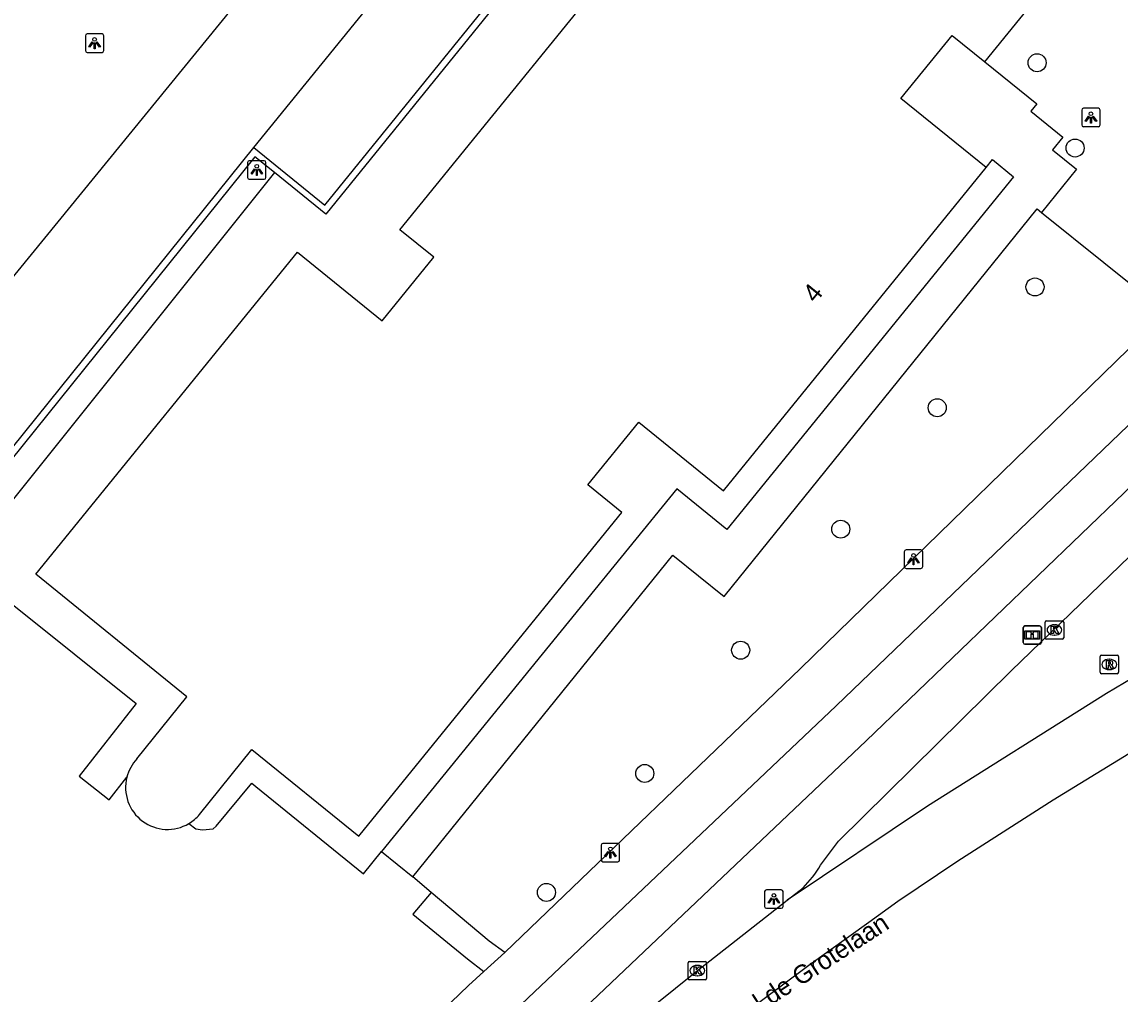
# Model space of a CAD drawing. Extents: x 159675 to 160530, y 382179 to 382901.
# Drawn here: x 160403.6 to 160463.2, y 382648.2 to 382700.9 of the extents above; entities that cross this region are included whole.
import ezdxf

# ---------------------------------------------------------------- set-up
doc = ezdxf.new("R2010")
doc.units = 0
for name, color, linetype in [('IMGEO_Boom', 7, 'Continuous'), ('IMGEO_Fietspad_gesloten', 7, 'Continuous'), ('IMGEO_Groenvoorziening', 7, 'Continuous'), ('IMGEO_Informatiebord', 7, 'Continuous'), ('IMGEO_Kolk', 7, 'Continuous'), ('IMGEO_Lichtpunt', 7, 'Continuous'), ('IMGEO_Muur', 7, 'Continuous'), ('IMGEO_Openbare_ruimte_label', 7, 'Continuous'), ('IMGEO_Pand', 7, 'Continuous'), ('IMGEO_Pand_nummerreeks', 7, 'Continuous'), ('IMGEO_Rijbaan_lokaal_gesloten', 7, 'Continuous'), ('IMGEO_Rijbaan_lokaal_open', 7, 'Continuous'), ('IMGEO_Rioolput', 7, 'Continuous'), ('IMGEO_Voetpad_open', 7, 'Continuous')]:
    doc.layers.add(name, color=color, linetype=linetype)

msp = doc.modelspace()

# ---------------------------------------------------------------- linework, layer by layer
at = {"layer": 'IMGEO_Boom'}
for centre in [(160458.665, 382698.703), (160460.726, 382694.075), (160458.552, 382686.536), (160453.253, 382679.985), (160448.017, 382673.397), (160442.591, 382666.832), (160437.394, 382660.142), (160432.057, 382653.687)]:
    msp.add_circle(centre, 0.489, dxfattribs=at)
at = {"layer": 'IMGEO_Fietspad_gesloten'}
for points in [[(160468.127, 382683.364), (160447.776, 382663.816), (160420.944, 382638.37), (160414.361, 382631.767)], [(160470.59, 382682.442), (160468.048, 382679.851), (160449.405, 382661.919), (160423.176, 382637.014), (160416.285, 382630.052)]]:
    msp.add_lwpolyline(points, dxfattribs=at)
at = {"layer": 'IMGEO_Groenvoorziening'}
for points in [[(160424.815, 382654.532), (160438.917, 382671.995), (160441.694, 382669.745), (160458.672, 382690.773), (160458.911, 382690.581)], [(160423.117, 382655.907), (160424.815, 382654.532)], [(160425.817, 382653.69), (160424.815, 382654.532)]]:
    msp.add_lwpolyline(points, dxfattribs=at)
at = {"layer": 'IMGEO_Informatiebord'}
for p, q in [((160457.909, 382667.254), (160457.909, 382668.054)), ((160457.909, 382668.054), (160457.909, 382667.254)), ((160458.009, 382668.154), (160458.799, 382668.154)), ((160458.799, 382668.154), (160458.009, 382668.154)), ((160458.899, 382668.054), (160458.899, 382667.254)), ((160458.899, 382667.254), (160458.899, 382668.054)), ((160458.799, 382667.154), (160458.009, 382667.154)), ((160458.009, 382667.154), (160458.799, 382667.154))]:
    msp.add_line(p, q, dxfattribs=at)
for points in [[(160458.01, 382667.886), (160458.798, 382667.886), (160458.798, 382667.422), (160458.01, 382667.422), (160458.01, 382667.886)], [(160458.075, 382667.821), (160458.075, 382667.487), (160458.35, 382667.487), (160458.351, 382667.7), (160458.455, 382667.701), (160458.456, 382667.487), (160458.733, 382667.487), (160458.733, 382667.821), (160458.457, 382667.821), (160458.457, 382667.741), (160458.351, 382667.741), (160458.351, 382667.821), (160458.075, 382667.821)]]:
    msp.add_lwpolyline(points, dxfattribs=at)
for centre, start, end in [((160458.009, 382668.054), 90, 180), ((160458.009, 382668.054), 90, 180), ((160458.799, 382668.054), 0, 90), ((160458.799, 382668.054), 360, 90), ((160458.009, 382667.254), 180, 270), ((160458.009, 382667.254), 180, 270), ((160458.799, 382667.254), 270, 0), ((160458.799, 382667.254), 270, 0)]:
    msp.add_arc(centre, 0.1, start, end, dxfattribs=at)
at = {"layer": 'IMGEO_Kolk'}
for p, q in [((160459.108, 382667.506), (160459.108, 382668.358)), ((160459.183, 382668.432), (160460.035, 382668.432)), ((160459.596, 382668.212), (160459.621, 382668.212)), ((160460.109, 382668.358), (160460.109, 382667.506)), ((160460.035, 382667.432), (160459.183, 382667.432)), ((160459.619, 382667.652), (160459.594, 382667.652)), ((160439.742, 382649.022), (160439.742, 382649.874)), ((160439.817, 382649.948), (160440.669, 382649.948)), ((160440.23, 382649.728), (160440.255, 382649.728)), ((160440.743, 382649.874), (160440.743, 382649.022)), ((160440.253, 382649.168), (160440.228, 382649.168)), ((160440.669, 382648.948), (160439.817, 382648.948))]:
    msp.add_line(p, q, dxfattribs=at)
for points in [[(160459.108, 382667.506), (160459.108, 382668.358)], [(160459.183, 382668.432), (160460.035, 382668.432)], [(160459.429, 382668.132), (160459.552, 382668.132), (160459.552, 382667.981), (160459.682, 382668.132), (160459.846, 382668.132), (160459.7, 382667.981), (160459.853, 382667.732), (160459.701, 382667.732), (160459.616, 382667.896), (160459.552, 382667.829), (160459.552, 382667.732), (160459.429, 382667.732), (160459.429, 382668.132)], [(160460.109, 382668.358), (160460.109, 382667.506)], [(160460.035, 382667.432), (160459.183, 382667.432)], [(160439.742, 382649.022), (160439.742, 382649.874)], [(160439.817, 382649.948), (160440.669, 382649.948)], [(160440.063, 382649.648), (160440.186, 382649.648), (160440.186, 382649.497), (160440.316, 382649.648), (160440.48, 382649.648), (160440.334, 382649.497), (160440.487, 382649.248), (160440.335, 382649.248), (160440.25, 382649.412), (160440.186, 382649.345), (160440.186, 382649.248), (160440.063, 382649.248), (160440.063, 382649.648)], [(160440.743, 382649.874), (160440.743, 382649.022)], [(160440.669, 382648.948), (160439.817, 382648.948)]]:
    msp.add_lwpolyline(points, dxfattribs=at)
for centre, start, end in [((160459.185, 382668.356), 91.55205, 178.44795), ((160459.185, 382668.356), 91.55205, 178.44795), ((160460.033, 382668.356), 1.55205, 88.44795), ((160460.033, 382668.356), 1.55205, 88.44795), ((160459.185, 382667.508), 181.55205, 268.44795), ((160459.185, 382667.508), 181.55205, 268.44795), ((160460.033, 382667.508), 271.55205, 358.44795), ((160460.033, 382667.508), 271.55205, 358.44795), ((160439.819, 382649.872), 91.55205, 178.44795), ((160439.819, 382649.872), 91.55205, 178.44795), ((160440.667, 382649.872), 1.55205, 88.44795), ((160440.667, 382649.872), 1.55205, 88.44795), ((160439.819, 382649.024), 181.55205, 268.44795), ((160439.819, 382649.024), 181.55205, 268.44795), ((160440.667, 382649.024), 271.55205, 358.44795), ((160440.667, 382649.024), 271.55205, 358.44795)]:
    msp.add_arc(centre, 0.0765, start, end, dxfattribs=at)
for centre, major_axis, ratio, start_param, end_param in [((160459.595, 382667.932), (-0.387, 0.002), 0.722429, 4.712389, 7.853982), ((160459.62, 382667.932), (-0.39, 0.002), 0.717154, 1.570796, 4.712389), ((160440.229, 382649.448), (-0.387, 0.002), 0.722429, 4.712389, 7.853982), ((160440.254, 382649.448), (-0.39, 0.002), 0.717154, 1.570796, 4.712389)]:
    msp.add_ellipse(centre, major_axis=major_axis, ratio=ratio, start_param=start_param, end_param=end_param, dxfattribs=at)
at = {"layer": 'IMGEO_Lichtpunt'}
for p, q in [((160407.058, 382700.167), (160407.058, 382699.36)), ((160407.058, 382700.167), (160407.058, 382699.36)), ((160407.96, 382700.262), (160407.152, 382700.262)), ((160407.96, 382700.262), (160407.152, 382700.262)), ((160408.054, 382699.36), (160408.054, 382700.167)), ((160408.054, 382699.36), (160408.054, 382700.167)), ((160407.152, 382699.266), (160407.96, 382699.266)), ((160407.152, 382699.266), (160407.96, 382699.266)), ((160461.088, 382696.135), (160461.088, 382695.328)), ((160461.088, 382696.135), (160461.088, 382695.328)), ((160461.99, 382696.23), (160461.182, 382696.23)), ((160461.99, 382696.23), (160461.182, 382696.23)), ((160462.084, 382695.328), (160462.084, 382696.135)), ((160462.084, 382695.328), (160462.084, 382696.135)), ((160461.182, 382695.234), (160461.99, 382695.234)), ((160461.182, 382695.234), (160461.99, 382695.234)), ((160415.852, 382693.286), (160415.852, 382692.479)), ((160415.852, 382693.286), (160415.852, 382692.479)), ((160416.754, 382693.381), (160415.946, 382693.381)), ((160416.754, 382693.381), (160415.946, 382693.381)), ((160416.848, 382692.479), (160416.848, 382693.286)), ((160416.848, 382692.479), (160416.848, 382693.286)), ((160415.946, 382692.385), (160416.754, 382692.385)), ((160415.946, 382692.385), (160416.754, 382692.385)), ((160451.466, 382672.173), (160451.466, 382671.366)), ((160451.466, 382672.173), (160451.466, 382671.366)), ((160452.368, 382672.268), (160451.56, 382672.268)), ((160452.368, 382672.268), (160451.56, 382672.268)), ((160452.462, 382671.366), (160452.462, 382672.173)), ((160452.462, 382671.366), (160452.462, 382672.173)), ((160451.56, 382671.272), (160452.368, 382671.272)), ((160451.56, 382671.272), (160452.368, 382671.272)), ((160435.029, 382656.253), (160435.029, 382655.446)), ((160435.029, 382656.253), (160435.029, 382655.446)), ((160435.931, 382656.348), (160435.123, 382656.348)), ((160435.931, 382656.348), (160435.123, 382656.348)), ((160436.025, 382655.446), (160436.025, 382656.253)), ((160436.025, 382655.446), (160436.025, 382656.253)), ((160435.123, 382655.352), (160435.931, 382655.352)), ((160435.123, 382655.352), (160435.931, 382655.352)), ((160443.893, 382653.733), (160443.893, 382652.926)), ((160443.893, 382653.733), (160443.893, 382652.926)), ((160444.795, 382653.828), (160443.987, 382653.828)), ((160444.795, 382653.828), (160443.987, 382653.828)), ((160444.889, 382652.926), (160444.889, 382653.733)), ((160444.889, 382652.926), (160444.889, 382653.733)), ((160443.987, 382652.832), (160444.795, 382652.832)), ((160443.987, 382652.832), (160444.795, 382652.832))]:
    msp.add_line(p, q, dxfattribs=at)
for points in [[(160407.432, 382699.831), (160407.471, 382699.803), (160407.283, 382699.541), (160407.245, 382699.568), (160407.432, 382699.831)], [(160407.534, 382699.783), (160407.581, 382699.783), (160407.581, 382699.461), (160407.534, 382699.461), (160407.534, 382699.783)], [(160407.644, 382699.803), (160407.682, 382699.83), (160407.869, 382699.568), (160407.83, 382699.54), (160407.644, 382699.803)], [(160461.462, 382695.799), (160461.501, 382695.771), (160461.313, 382695.509), (160461.275, 382695.536), (160461.462, 382695.799)], [(160461.564, 382695.751), (160461.611, 382695.751), (160461.611, 382695.429), (160461.564, 382695.429), (160461.564, 382695.751)], [(160461.674, 382695.771), (160461.712, 382695.798), (160461.899, 382695.536), (160461.86, 382695.508), (160461.674, 382695.771)], [(160416.226, 382692.95), (160416.265, 382692.922), (160416.077, 382692.66), (160416.039, 382692.687), (160416.226, 382692.95)], [(160416.328, 382692.902), (160416.375, 382692.902), (160416.375, 382692.58), (160416.328, 382692.58), (160416.328, 382692.902)], [(160416.438, 382692.922), (160416.476, 382692.949), (160416.663, 382692.687), (160416.624, 382692.659), (160416.438, 382692.922)], [(160451.84, 382671.837), (160451.879, 382671.809), (160451.691, 382671.547), (160451.653, 382671.574), (160451.84, 382671.837)], [(160451.942, 382671.789), (160451.989, 382671.789), (160451.989, 382671.467), (160451.942, 382671.467), (160451.942, 382671.789)], [(160452.052, 382671.809), (160452.09, 382671.836), (160452.277, 382671.574), (160452.238, 382671.546), (160452.052, 382671.809)], [(160435.403, 382655.917), (160435.442, 382655.889), (160435.254, 382655.627), (160435.216, 382655.654), (160435.403, 382655.917)], [(160435.505, 382655.869), (160435.552, 382655.869), (160435.552, 382655.547), (160435.505, 382655.547), (160435.505, 382655.869)], [(160435.615, 382655.889), (160435.653, 382655.916), (160435.84, 382655.654), (160435.801, 382655.626), (160435.615, 382655.889)], [(160444.267, 382653.397), (160444.306, 382653.369), (160444.118, 382653.107), (160444.08, 382653.134), (160444.267, 382653.397)], [(160444.369, 382653.349), (160444.416, 382653.349), (160444.416, 382653.027), (160444.369, 382653.027), (160444.369, 382653.349)], [(160444.479, 382653.369), (160444.517, 382653.396), (160444.704, 382653.134), (160444.665, 382653.106), (160444.479, 382653.369)]]:
    msp.add_lwpolyline(points, dxfattribs=at)
for centre in [(160407.557, 382699.965), (160461.587, 382695.933), (160416.351, 382693.084), (160451.965, 382671.971), (160435.528, 382656.051), (160444.392, 382653.531)]:
    msp.add_circle(centre, 0.0994, dxfattribs=at)
for centre, start, end in [((160407.152, 382700.167), 90, 180), ((160407.152, 382700.167), 90, 180), ((160407.96, 382700.167), 0, 90), ((160407.96, 382700.167), 0, 90), ((160407.152, 382699.36), 180, 270), ((160407.152, 382699.36), 180, 270), ((160407.96, 382699.36), 270, 0), ((160407.96, 382699.36), 270, 360), ((160461.182, 382696.135), 90, 180), ((160461.182, 382696.135), 90, 180), ((160461.99, 382696.135), 0, 90), ((160461.99, 382696.135), 0, 90), ((160461.182, 382695.328), 180, 270), ((160461.182, 382695.328), 180, 270), ((160461.99, 382695.328), 270, 0), ((160461.99, 382695.328), 270, 360), ((160415.946, 382693.286), 90, 180), ((160415.946, 382693.286), 90, 180), ((160416.754, 382693.286), 0, 90), ((160416.754, 382693.286), 0, 90), ((160415.946, 382692.479), 180, 270), ((160415.946, 382692.479), 180, 270), ((160416.754, 382692.479), 270, 0), ((160416.754, 382692.479), 270, 360), ((160451.56, 382672.173), 90, 180), ((160451.56, 382672.173), 90, 180), ((160452.368, 382672.173), 0, 90), ((160452.368, 382672.173), 0, 90), ((160451.56, 382671.366), 180, 270), ((160451.56, 382671.366), 180, 270), ((160452.368, 382671.366), 270, 0), ((160452.368, 382671.366), 270, 360), ((160435.123, 382656.253), 90, 180), ((160435.123, 382656.253), 90, 180), ((160435.931, 382656.253), 0, 90), ((160435.931, 382656.253), 0, 90), ((160435.123, 382655.446), 180, 270), ((160435.123, 382655.446), 180, 270), ((160435.931, 382655.446), 270, 0), ((160435.931, 382655.446), 270, 360), ((160443.987, 382653.733), 90, 180), ((160443.987, 382653.733), 90, 180), ((160444.795, 382653.733), 0, 90), ((160444.795, 382653.733), 0, 90), ((160443.987, 382652.926), 180, 270), ((160443.987, 382652.926), 180, 270), ((160444.795, 382652.926), 270, 0), ((160444.795, 382652.926), 270, 360)]:
    msp.add_arc(centre, 0.0946, start, end, dxfattribs=at)
at = {"layer": 'IMGEO_Muur'}
for points in [[(160438.123, 382718.405), (160433.895, 382713.158), (160436.622, 382710.882), (160420.101, 382690.488), (160417.315, 382692.739)], [(160416.193, 382694.096), (160420.049, 382690.98), (160436.133, 382710.834), (160432.344, 382713.996)], [(160399.879, 382670.984), (160398.482, 382672.104), (160416.193, 382694.096)], [(160417.315, 382692.739), (160416.246, 382693.603), (160398.975, 382672.157), (160400.103, 382671.254)]]:
    msp.add_lwpolyline(points, dxfattribs=at)
at = {"layer": 'IMGEO_Pand'}
for points in [[(160455.839, 382698.746), (160465.162, 382710.227), (160469.531, 382710.68), (160470.272, 382711.592), (160469.813, 382716.02), (160470.042, 382716.302)], [(160409.853, 382660.934), (160412.559, 382664.298), (160404.368, 382670.95), (160418.562, 382688.428), (160423.154, 382684.698), (160425.956, 382688.149), (160424.117, 382689.642), (160438.379, 382707.204)], [(160455.9, 382693.013), (160451.285, 382696.761), (160454.066, 382700.186), (160455.839, 382698.746)], [(160413.251, 382657.921), (160416.092, 382661.437), (160421.882, 382656.734), (160421.967, 382656.838), (160436.146, 382674.299), (160434.304, 382675.795), (160437.071, 382679.201), (160441.658, 382675.476), (160455.9, 382693.013)]]:
    msp.add_lwpolyline(points, dxfattribs=at)
for centre, radius, start, end in [((160411.501, 382659.384), 2.262, 136.76805, 165.8095), ((160411.509, 382659.379), 2.271, 165.73063, 300.79164), ((160411.505, 382659.385), 2.279, 300.80868, 320.01799)]:
    msp.add_arc(centre, radius, start, end, dxfattribs=at)
at = {"layer": 'IMGEO_Rijbaan_lokaal_gesloten'}
for points in [[(160520.082, 382694.258), (160514.905, 382691.206), (160507.904, 382687.094), (160484.466, 382673.393), (160473.282, 382666.869), (160464.534, 382661.746), (160459.546, 382658.695), (160454.36, 382655.379), (160451.123, 382653.197), (160449.54, 382652.06), (160446.294, 382649.734), (160441.082, 382645.84), (160436.434, 382642.22), (160433.555, 382639.797), (160428.922, 382635.656), (160424.246, 382631.216), (160422.817, 382629.684)], [(160473.663, 382671.145), (160462.423, 382664.487), (160452.724, 382658.364), (160445.113, 382653.274)], [(160420.117, 382631.963), (160425.843, 382637.873), (160440.243, 382649.448), (160445.113, 382653.274)]]:
    msp.add_lwpolyline(points, dxfattribs=at)
at = {"layer": 'IMGEO_Rijbaan_lokaal_open'}
for points in [[(160389.892, 382686.13), (160429.965, 382735.24), (160437.435, 382729.145), (160397.361, 382680.035), (160389.892, 382686.13)], [(160416.193, 382694.096), (160432.344, 382713.996)], [(160446.923, 382655.165), (160447.892, 382656.462), (160457.254, 382665.708), (160469.594, 382677.622), (160468.98, 382678.92)], [(160445.113, 382653.274), (160445.973, 382653.947)]]:
    msp.add_lwpolyline(points, dxfattribs=at)
msp.add_arc((160442.179, 382657.885), 5.468, 313.92742, 330.16646, dxfattribs=at)
at = {"layer": 'IMGEO_Rioolput'}
for p, q in [((160462.083, 382665.631), (160462.083, 382666.483)), ((160462.158, 382666.557), (160463.01, 382666.557)), ((160462.571, 382666.337), (160462.596, 382666.337)), ((160463.084, 382666.483), (160463.084, 382665.631)), ((160462.594, 382665.777), (160462.569, 382665.777)), ((160463.01, 382665.557), (160462.158, 382665.557))]:
    msp.add_line(p, q, dxfattribs=at)
for points in [[(160462.083, 382665.631), (160462.083, 382666.483)], [(160462.158, 382666.557), (160463.01, 382666.557)], [(160462.672, 382666.255), (160462.42, 382666.257), (160462.42, 382665.857)], [(160463.084, 382666.483), (160463.084, 382665.631)], [(160462.42, 382665.857), (160462.544, 382665.857), (160462.544, 382666.019), (160462.555, 382666.019)], [(160462.598, 382666.176), (160462.544, 382666.176), (160462.544, 382666.095)], [(160462.544, 382666.095), (160462.596, 382666.095)], [(160462.602, 382665.99), (160462.673, 382665.857), (160462.813, 382665.857), (160462.748, 382665.983)], [(160463.01, 382665.557), (160462.158, 382665.557)]]:
    msp.add_lwpolyline(points, dxfattribs=at)
for centre, radius, start, end in [((160462.16, 382666.481), 0.0765, 91.55205, 178.44795), ((160462.16, 382666.481), 0.0765, 91.55205, 178.44795), ((160462.671, 382666.145), 0.109, 350.36119, 89.41601), ((160463.008, 382666.481), 0.0765, 1.55205, 88.44795), ((160463.008, 382666.481), 0.0765, 1.55205, 88.44795), ((160462.16, 382665.633), 0.0765, 181.55205, 268.44795), ((160462.16, 382665.633), 0.0765, 181.55205, 268.44795), ((160462.554, 382665.966), 0.0533, 26.02933, 88.69889), ((160462.58, 382666.284), 0.19, 274.7715, 282.96867), ((160462.604, 382666.08), 0.0964, 77.00612, 93.18647), ((160462.618, 382666.137), 0.0378, 276.66336, 79.67722), ((160462.669, 382666.145), 0.112, 277.58423, 350.98172), ((160462.653, 382665.93), 0.108, 29.51342, 73.79051), ((160463.008, 382665.633), 0.0765, 271.55205, 358.44795), ((160463.008, 382665.633), 0.0765, 271.55205, 358.44795)]:
    msp.add_arc(centre, radius, start, end, dxfattribs=at)
for centre, major_axis, ratio, start_param, end_param in [((160462.57, 382666.057), (-0.387, 0.002), 0.722429, 4.712389, 7.853982), ((160462.595, 382666.057), (-0.39, 0.002), 0.717154, 1.570796, 4.712389)]:
    msp.add_ellipse(centre, major_axis=major_axis, ratio=ratio, start_param=start_param, end_param=end_param, dxfattribs=at)
at = {"layer": 'IMGEO_Voetpad_open'}
for points in [[(160455.839, 382698.746), (160458.645, 382696.467), (160458.322, 382696.07), (160460.055, 382694.663), (160459.501, 382693.982), (160460.799, 382692.927), (160458.911, 382690.581)], [(160455.9, 382693.013), (160456.251, 382693.445), (160457.39, 382692.52), (160454.167, 382688.552), (160441.841, 382673.375), (160439.126, 382675.58), (160433.895, 382669.14), (160423.117, 382655.907)], [(160417.315, 382692.739), (160400.103, 382671.254)], [(160458.911, 382690.581), (160465.663, 382685.146)], [(160465.663, 382685.146), (160445.842, 382665.847), (160429.794, 382650.429)], [(160398.514, 382669.339), (160401.299, 382667.119), (160403.094, 382669.326), (160409.805, 382663.942), (160406.728, 382660.002), (160408.342, 382658.718), (160409.308, 382659.939)], [(160412.672, 382657.428), (160413.038, 382657.145), (160413.412, 382657.081), (160413.989, 382657.135), (160414.15, 382657.284), (160416.075, 382659.625), (160416.298, 382659.444), (160422.13, 382654.694), (160423.117, 382655.907)], [(160425.817, 382653.69), (160424.82, 382652.503), (160427.78, 382650.092), (160428.66, 382649.405)], [(160429.794, 382650.429), (160428.959, 382651.052), (160425.817, 382653.69)], [(160429.794, 382650.429), (160428.66, 382649.405)], [(160428.66, 382649.405), (160427.834, 382648.645), (160425.018, 382645.922), (160418.91, 382640.121), (160415.013, 382636.511)]]:
    msp.add_lwpolyline(points, dxfattribs=at)

# ---------------------------------------------------------------- texts
at = {"layer": 'IMGEO_Openbare_ruimte_label'}
msp.add_text('Karel de Grotelaan', height=1, rotation=33.03828, dxfattribs=at).set_placement((160441.316, 382645.656))
at = {"layer": 'IMGEO_Pand_nummerreeks'}
msp.add_text('4', height=1, rotation=50.91876, dxfattribs=at).set_placement((160446.649, 382685.62))

doc.saveas('drawing.dxf')
